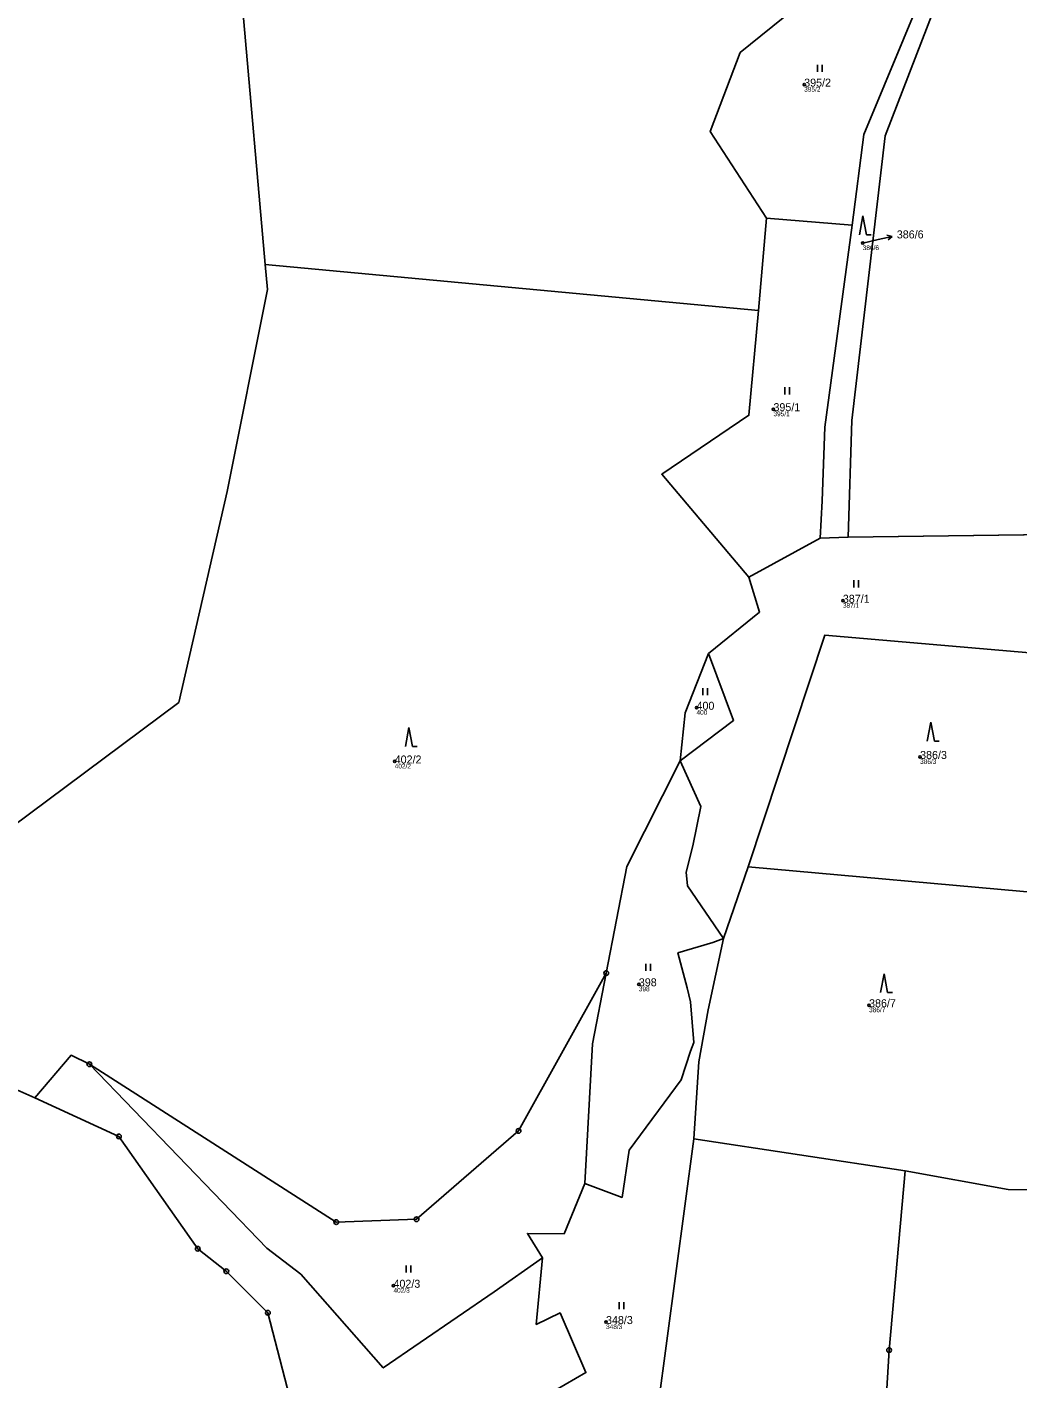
# Model space of a CAD drawing. Extents: x -680203 to -673936, y -1102717 to -1093650.
# Drawn here: x -678926.3 to -678715.8, y -1094914.9 to -1094627.8 of the extents above; entities that cross this region are included whole.
import ezdxf

# ---------------------------------------------------------------- set-up
doc = ezdxf.new("R2010")
doc.units = 0
for name, color, linetype in [('Definiční body', 7, 'Continuous'), ('Kresba - hranice', 7, 'Continuous'), ('SOxx01xx_ŽSp_násyp_plocha', 7, 'Continuous'), ('SOxx02xx_Koleje_param další_Popis10', 7, 'Continuous'), ('SOxx02xx_Staničení_Popis10', 7, 'Continuous'), ('SOxxxxxx_Koleje_hlavní_body_Popis10', 7, 'Continuous'), ('SOxxxxxx_Osa_bod_P', 7, 'Continuous'), ('x_prac', 7, 'Continuous')]:
    doc.layers.add(name, color=color, linetype=linetype)

msp = doc.modelspace()

# ---------------------------------------------------------------- linework, layer by layer
at = {"layer": 'Definiční body'}
for centre in [(-678761.23, -1094640.01), (-678748.8, -1094673.66), (-678767.76, -1094708.94), (-678753.02, -1094749.63), (-678784.1, -1094772.35), (-678848.2, -1094783.75), (-678736.61, -1094782.79), (-678796.35, -1094831.07), (-678747.45, -1094835.52), (-678848.46, -1094895.09), (-678803.32, -1094902.8)]:
    msp.add_circle(centre, 0.25, dxfattribs=at)
at = {"layer": 'Kresba - hranice'}
for points in [[(-678880.47, -1094624.28), (-678875.71, -1094678.22), (-678875.21, -1094683.49), (-678883.77, -1094726.45), (-678894.08, -1094771.22), (-678949.79, -1094812.7)], [(-678928.42, -1094853.49), (-678924.65, -1094855.21), (-678906.78, -1094863.37), (-678890.04, -1094887.24), (-678883.96, -1094892.01), (-678875.14, -1094900.84), (-678867.89, -1094928.71), (-678834.9, -1094969.68), (-678834.38, -1094973.38), (-678832.72, -1094985.23), (-678832.12, -1094989.47), (-678829.74, -1095006.41), (-678824.54, -1095024.04), (-678810.45, -1095027.43), (-678814.24, -1095061.24), (-678816.68, -1095068.03), (-678817.4, -1095110.47), (-678817.46, -1095113.95), (-678816.59, -1095116.8), (-678810.81, -1095135.62), (-678800.53, -1095149)]]:
    msp.add_lwpolyline(points, dxfattribs=at)
at = {"layer": 'SOxx01xx_ŽSp_násyp_plocha'}
for points in [[(-678768.32, -1094603.9), (-678760.87, -1094567.97), (-678753.46, -1094544.35), (-678760.75, -1094530.88), (-678773.1, -1094517.82), (-678778.84, -1094511.76), (-678775.68, -1094488.62), (-678789.3, -1094458.68), (-678790.56, -1094424.45), (-678806.75, -1094415.82), (-678844.24, -1094435.83), (-678834.45, -1094471.28), (-678840.98, -1094499.81), (-678857.61, -1094512.12), (-678898.45, -1094552.02), (-678913.74, -1094552.78), (-678880.47, -1094624.28), (-678875.71, -1094678.22), (-678770.93, -1094687.98), (-678769.21, -1094668.37), (-678781.17, -1094649.96), (-678774.86, -1094633.19), (-678763.5, -1094624.06), (-678764.7, -1094619.02)], [(-678757.43, -1094728.37), (-678757.81, -1094736.31), (-678751.92, -1094736.1), (-678751.1, -1094711.31), (-678744.04, -1094650.9), (-678719.43, -1094587.01), (-678732.08, -1094612.45), (-678735.72, -1094619.75), (-678748.54, -1094650.57), (-678751.06, -1094669.88), (-678756.88, -1094712.73)], [(-678751.06, -1094669.88), (-678748.54, -1094650.57), (-678735.72, -1094619.75), (-678764.7, -1094619.02), (-678763.5, -1094624.06), (-678774.86, -1094633.19), (-678781.17, -1094649.96), (-678769.21, -1094668.37)], [(-678751.06, -1094669.88), (-678769.21, -1094668.37), (-678770.93, -1094687.98), (-678772.97, -1094710.24), (-678791.47, -1094722.74), (-678772.97, -1094744.58), (-678757.81, -1094736.31), (-678757.43, -1094728.37), (-678756.88, -1094712.73)], [(-678791.47, -1094722.74), (-678772.97, -1094710.24), (-678770.93, -1094687.98), (-678875.71, -1094678.22), (-678875.21, -1094683.49), (-678883.77, -1094726.45), (-678894.08, -1094771.22), (-678949.79, -1094812.7), (-678975.54, -1094831.75), (-678937.34, -1094852.43), (-678928.42, -1094853.49), (-678924.65, -1094855.21), (-678916.92, -1094846.14), (-678913.05, -1094848.06), (-678860.61, -1094881.59), (-678843.54, -1094880.96), (-678821.89, -1094862.2), (-678803.28, -1094828.71), (-678798.87, -1094806.06), (-678787.57, -1094783.64), (-678786.53, -1094773.39), (-678781.58, -1094760.85), (-678770.71, -1094752.03), (-678772.97, -1094744.58)], [(-678783.17, -1094793.29), (-678784.89, -1094801.64), (-678786.28, -1094807.24), (-678785.98, -1094810.19), (-678778.38, -1094821.34), (-678773.12, -1094806.12), (-678756.86, -1094756.95), (-678660.75, -1094765.2), (-678666.53, -1094734.97), (-678751.92, -1094736.1), (-678757.81, -1094736.31), (-678772.97, -1094744.58), (-678770.71, -1094752.03), (-678781.58, -1094760.85), (-678776.23, -1094775.02), (-678787.57, -1094783.64)], [(-678773.12, -1094806.12), (-678709.89, -1094811.82), (-678694.14, -1094784.27), (-678641.85, -1094782.66), (-678639.33, -1094767.02), (-678660.75, -1094765.2), (-678756.86, -1094756.95)], [(-678781.58, -1094760.85), (-678786.53, -1094773.39), (-678787.57, -1094783.64), (-678776.23, -1094775.02)], [(-678803.28, -1094828.71), (-678806.2, -1094843.72), (-678807.83, -1094873.35), (-678799.92, -1094876.33), (-678798.41, -1094866.27), (-678787.38, -1094851.39), (-678785.41, -1094845.26), (-678784.65, -1094843.42), (-678785.4, -1094834.78), (-678786.05, -1094831.83), (-678788.04, -1094824.37), (-678780.65, -1094822.19), (-678778.38, -1094821.34), (-678785.98, -1094810.19), (-678786.28, -1094807.24), (-678784.89, -1094801.64), (-678783.17, -1094793.29), (-678787.57, -1094783.64), (-678798.87, -1094806.06)], [(-678778.38, -1094821.34), (-678781.61, -1094836.48), (-678783.6, -1094847.52), (-678784.64, -1094863.86), (-678739.81, -1094870.69), (-678717.93, -1094874.64), (-678712.23, -1094874.75), (-678709.89, -1094811.82), (-678773.12, -1094806.12)], [(-678812.21, -1094884.08), (-678807.83, -1094873.35), (-678806.2, -1094843.72), (-678803.28, -1094828.71), (-678821.89, -1094862.2), (-678843.54, -1094880.96), (-678860.61, -1094881.59), (-678913.05, -1094848.06), (-678875.36, -1094887.13), (-678868.15, -1094892.63), (-678850.64, -1094912.55), (-678827.04, -1094896.37), (-678816.78, -1094889.18), (-678820.01, -1094883.98)], [(-678813.06, -1094900.85), (-678818.14, -1094903.32), (-678816.78, -1094889.18), (-678827.04, -1094896.37), (-678850.64, -1094912.55), (-678868.15, -1094892.63), (-678875.36, -1094887.13), (-678913.05, -1094848.06), (-678916.92, -1094846.14), (-678924.65, -1094855.21), (-678906.78, -1094863.37), (-678890.04, -1094887.24), (-678883.96, -1094892.01), (-678875.14, -1094900.84), (-678867.89, -1094928.71), (-678834.9, -1094969.68), (-678815.27, -1094972.1), (-678818.67, -1094965.28), (-678813.62, -1094956.26), (-678806.47, -1094950.53), (-678814.75, -1094936.15), (-678806.9, -1094921.85), (-678814.21, -1094917.31), (-678807.6, -1094913.54)], [(-678791.29, -1094944.06), (-678790.74, -1094955.73), (-678787.88, -1094982.75), (-678782.46, -1094990.81), (-678769.23, -1094999.59), (-678750.35, -1095026.47), (-678743.2, -1094908.76), (-678739.81, -1094870.69), (-678784.64, -1094863.86), (-678792.29, -1094921.11)]]:
    msp.add_lwpolyline(points, close=True, dxfattribs=at)
for points in [[(-678719.43, -1094587.01), (-678744.04, -1094650.9), (-678751.1, -1094711.31), (-678751.92, -1094736.1), (-678666.53, -1094734.97), (-678629.99, -1094734.76), (-678638.02, -1094716.49), (-678651, -1094680.37), (-678612.16, -1094670.05), (-678601.36, -1094700.14), (-678578.66, -1094746.32), (-678581.72, -1094747.38), (-678584.87, -1094764.48), (-678581.85, -1094765.64), (-678567.79, -1094782.35), (-678534.43, -1094794.56), (-678496.9, -1094787.62), (-678462.26, -1094816.47), (-678445.5, -1094836.5), (-678419.29, -1094877.31)], [(-678792.29, -1094921.11), (-678784.64, -1094863.86), (-678783.6, -1094847.52), (-678781.61, -1094836.48), (-678778.38, -1094821.34), (-678780.65, -1094822.19), (-678788.04, -1094824.37), (-678786.05, -1094831.83), (-678785.4, -1094834.78), (-678784.65, -1094843.42), (-678785.41, -1094845.26), (-678787.38, -1094851.39), (-678798.41, -1094866.27), (-678799.92, -1094876.33), (-678807.83, -1094873.35), (-678812.21, -1094884.08), (-678820.01, -1094883.98), (-678816.78, -1094889.18), (-678818.14, -1094903.32), (-678813.06, -1094900.85), (-678807.6, -1094913.54), (-678814.21, -1094917.31)], [(-678685.3, -1094929.1), (-678695.2, -1094875.88), (-678706.25, -1094875.62), (-678712.23, -1094874.75), (-678717.93, -1094874.64), (-678739.81, -1094870.69), (-678743.2, -1094908.76), (-678750.35, -1095026.47)]]:
    msp.add_lwpolyline(points, dxfattribs=at)
at = {"layer": 'SOxx02xx_Koleje_param další_Popis10'}
for centre, radius in [((-678803.28, -1094828.71), 0.5), ((-678803.28, -1094828.71), 0.0303), ((-678913.05, -1094848.06), 0.5), ((-678913.05, -1094848.06), 0.0303), ((-678821.89, -1094862.2), 0.5), ((-678821.89, -1094862.2), 0.0303), ((-678906.78, -1094863.37), 0.5), ((-678906.78, -1094863.37), 0.0303), ((-678860.61, -1094881.59), 0.5), ((-678860.61, -1094881.59), 0.0303), ((-678843.54, -1094880.96), 0.5), ((-678843.54, -1094880.96), 0.0303), ((-678890.04, -1094887.24), 0.5), ((-678890.04, -1094887.24), 0.0303), ((-678883.96, -1094892.01), 0.5), ((-678883.96, -1094892.01), 0.0303), ((-678875.14, -1094900.84), 0.5), ((-678875.14, -1094900.84), 0.0303), ((-678743.2, -1094908.76), 0.5), ((-678743.2, -1094908.76), 0.0303)]:
    msp.add_circle(centre, radius, dxfattribs=at)
at = {"layer": 'SOxx02xx_Staničení_Popis10'}
for p, q in [((-678748.8, -1094673.66), (-678745.49, -1094672.91)), ((-678745.49, -1094672.91), (-678742.57, -1094672.24)), ((-678742.57, -1094672.24), (-678743.65, -1094671.97)), ((-678742.57, -1094672.24), (-678743.43, -1094672.95))]:
    msp.add_line(p, q, dxfattribs=at)
at = {"layer": 'SOxxxxxx_Koleje_hlavní_body_Popis10'}
for p, q in [((-678758.43, -1094637.31), (-678758.43, -1094635.81)), ((-678757.43, -1094637.31), (-678757.43, -1094635.81)), ((-678748.77, -1094667.88), (-678749.52, -1094671.88)), ((-678748.02, -1094671.88), (-678748.77, -1094667.88)), ((-678748.02, -1094671.88), (-678747.02, -1094671.88)), ((-678765.33, -1094705.79), (-678765.33, -1094704.29)), ((-678764.33, -1094705.79), (-678764.33, -1094704.29)), ((-678750.69, -1094746.78), (-678750.69, -1094745.28)), ((-678749.69, -1094746.78), (-678749.69, -1094745.28)), ((-678782.74, -1094769.65), (-678782.74, -1094768.15)), ((-678781.74, -1094769.65), (-678781.74, -1094768.15)), ((-678734.33, -1094775.43), (-678735.08, -1094779.43)), ((-678733.58, -1094779.43), (-678734.33, -1094775.43)), ((-678845.17, -1094776.56), (-678845.92, -1094780.56)), ((-678844.42, -1094780.56), (-678845.17, -1094776.56)), ((-678844.42, -1094780.56), (-678843.42, -1094780.56)), ((-678733.58, -1094779.43), (-678732.58, -1094779.43)), ((-678794.87, -1094828.2), (-678794.87, -1094826.7)), ((-678793.87, -1094828.2), (-678793.87, -1094826.7)), ((-678744.26, -1094828.82), (-678745.01, -1094832.82)), ((-678743.51, -1094832.82), (-678744.26, -1094828.82)), ((-678743.51, -1094832.82), (-678742.51, -1094832.82)), ((-678845.75, -1094892.29), (-678845.75, -1094890.79)), ((-678844.75, -1094892.29), (-678844.75, -1094890.79)), ((-678800.52, -1094900.1), (-678800.52, -1094898.6)), ((-678799.52, -1094900.1), (-678799.52, -1094898.6))]:
    msp.add_line(p, q, dxfattribs=at)
at = {"layer": 'x_prac'}
for p, q in [((-678770.93, -1094687.98), (-678769.21, -1094668.37)), ((-678751.06, -1094669.88), (-678769.21, -1094668.37)), ((-678875.71, -1094678.22), (-678770.93, -1094687.98)), ((-678666.53, -1094734.97), (-678751.92, -1094736.1)), ((-678757.81, -1094736.31), (-678772.97, -1094744.58)), ((-678757.81, -1094736.31), (-678751.92, -1094736.1)), ((-678778.38, -1094821.34), (-678773.12, -1094806.12)), ((-678773.12, -1094806.12), (-678709.89, -1094811.82)), ((-678821.89, -1094862.2), (-678803.28, -1094828.71)), ((-678913.05, -1094848.06), (-678860.61, -1094881.59)), ((-678739.81, -1094870.69), (-678784.64, -1094863.86))]:
    msp.add_line(p, q, dxfattribs=at)
for points in [[(-678875.71, -1094678.22), (-678880.47, -1094624.28), (-678913.74, -1094552.78), (-678898.45, -1094552.02), (-678857.61, -1094512.12), (-678840.98, -1094499.81), (-678834.45, -1094471.28), (-678844.24, -1094435.83), (-678806.75, -1094415.82)], [(-678751.92, -1094736.1), (-678751.1, -1094711.31), (-678744.04, -1094650.9), (-678719.43, -1094587.01)], [(-678769.21, -1094668.37), (-678781.17, -1094649.96), (-678774.86, -1094633.19), (-678763.5, -1094624.06), (-678764.7, -1094619.02)], [(-678735.72, -1094619.75), (-678748.54, -1094650.57), (-678751.06, -1094669.88)], [(-678751.06, -1094669.88), (-678756.88, -1094712.73), (-678757.43, -1094728.37), (-678757.81, -1094736.31)], [(-678975.54, -1094831.75), (-678949.79, -1094812.7), (-678894.08, -1094771.22), (-678883.77, -1094726.45), (-678875.21, -1094683.49), (-678875.71, -1094678.22)], [(-678772.97, -1094744.58), (-678791.47, -1094722.74), (-678772.97, -1094710.24), (-678770.93, -1094687.98)], [(-678772.97, -1094744.58), (-678770.71, -1094752.03), (-678781.58, -1094760.85)], [(-678660.75, -1094765.2), (-678756.86, -1094756.95), (-678773.12, -1094806.12)], [(-678781.58, -1094760.85), (-678776.23, -1094775.02), (-678787.57, -1094783.64)], [(-678787.57, -1094783.64), (-678786.53, -1094773.39), (-678781.58, -1094760.85)], [(-678803.28, -1094828.71), (-678798.87, -1094806.06), (-678787.57, -1094783.64)], [(-678787.57, -1094783.64), (-678783.17, -1094793.29), (-678784.89, -1094801.64), (-678786.28, -1094807.24), (-678785.98, -1094810.19), (-678778.38, -1094821.34)], [(-678778.38, -1094821.34), (-678780.65, -1094822.19), (-678788.04, -1094824.37), (-678786.05, -1094831.83), (-678785.4, -1094834.78), (-678784.65, -1094843.42), (-678785.41, -1094845.26), (-678787.38, -1094851.39), (-678798.41, -1094866.27), (-678799.92, -1094876.33), (-678807.83, -1094873.35)], [(-678784.64, -1094863.86), (-678783.6, -1094847.52), (-678781.61, -1094836.48), (-678778.38, -1094821.34)], [(-678807.83, -1094873.35), (-678806.2, -1094843.72), (-678803.28, -1094828.71)], [(-678924.65, -1094855.21), (-678928.42, -1094853.49), (-678937.34, -1094852.43), (-678975.54, -1094831.75)], [(-678924.65, -1094855.21), (-678928.42, -1094853.49), (-678937.34, -1094852.43), (-678975.54, -1094831.75)], [(-678924.65, -1094855.21), (-678916.92, -1094846.14), (-678913.05, -1094848.06)], [(-678913.05, -1094848.06), (-678875.36, -1094887.13), (-678868.15, -1094892.63), (-678850.64, -1094912.55), (-678827.04, -1094896.37), (-678816.78, -1094889.18)], [(-678834.9, -1094969.68), (-678867.89, -1094928.71), (-678875.14, -1094900.84), (-678883.96, -1094892.01), (-678890.04, -1094887.24), (-678906.78, -1094863.37), (-678924.65, -1094855.21)], [(-678834.9, -1094969.68), (-678867.89, -1094928.71), (-678875.14, -1094900.84), (-678883.96, -1094892.01), (-678890.04, -1094887.24), (-678906.78, -1094863.37), (-678924.65, -1094855.21)], [(-678860.61, -1094881.59), (-678843.54, -1094880.96), (-678821.89, -1094862.2)], [(-678784.64, -1094863.86), (-678792.29, -1094921.11), (-678791.29, -1094944.06), (-678790.74, -1094955.73), (-678787.88, -1094982.75)], [(-678750.35, -1095026.47), (-678743.2, -1094908.76), (-678739.81, -1094870.69)], [(-678712.23, -1094874.75), (-678717.93, -1094874.64), (-678739.81, -1094870.69)], [(-678816.78, -1094889.18), (-678820.01, -1094883.98), (-678812.21, -1094884.08), (-678807.83, -1094873.35)], [(-678813.62, -1094956.26), (-678806.47, -1094950.53), (-678814.75, -1094936.15), (-678806.9, -1094921.85), (-678814.21, -1094917.31), (-678807.6, -1094913.54), (-678813.06, -1094900.85), (-678818.14, -1094903.32), (-678816.78, -1094889.18)]]:
    msp.add_lwpolyline(points, dxfattribs=at)

# ---------------------------------------------------------------- texts
at = {"layer": 'Definiční body'}
for s, p in [('395/2', (-678761.23, -1094641.5)), ('386/6', (-678748.8, -1094675.15)), ('395/1', (-678767.76, -1094710.43)), ('387/1', (-678753.02, -1094751.12)), ('400', (-678784.1, -1094773.84)), ('402/2', (-678848.2, -1094785.24)), ('386/3', (-678736.61, -1094784.28)), ('398', (-678796.35, -1094832.56)), ('386/7', (-678747.45, -1094837.01)), ('402/3', (-678848.46, -1094896.58)), ('348/3', (-678803.32, -1094904.29))]:
    msp.add_text(s, height=1, dxfattribs=at).set_placement(p)
at = {"layer": 'SOxxxxxx_Osa_bod_P'}
for s, p in [('395/2', (-678761.23, -1094640.44)), ('386/6', (-678741.56, -1094672.67)), ('395/1', (-678767.76, -1094709.36)), ('387/1', (-678753.02, -1094750.05)), ('400', (-678784.1, -1094772.77)), ('386/3', (-678736.61, -1094783.22)), ('402/2', (-678848.2, -1094784.18)), ('398', (-678796.35, -1094831.5)), ('386/7', (-678747.45, -1094835.95)), ('402/3', (-678848.46, -1094895.52)), ('348/3', (-678803.32, -1094903.23))]:
    msp.add_text(s, height=1.7, dxfattribs=at).set_placement(p)

doc.saveas('drawing.dxf')
